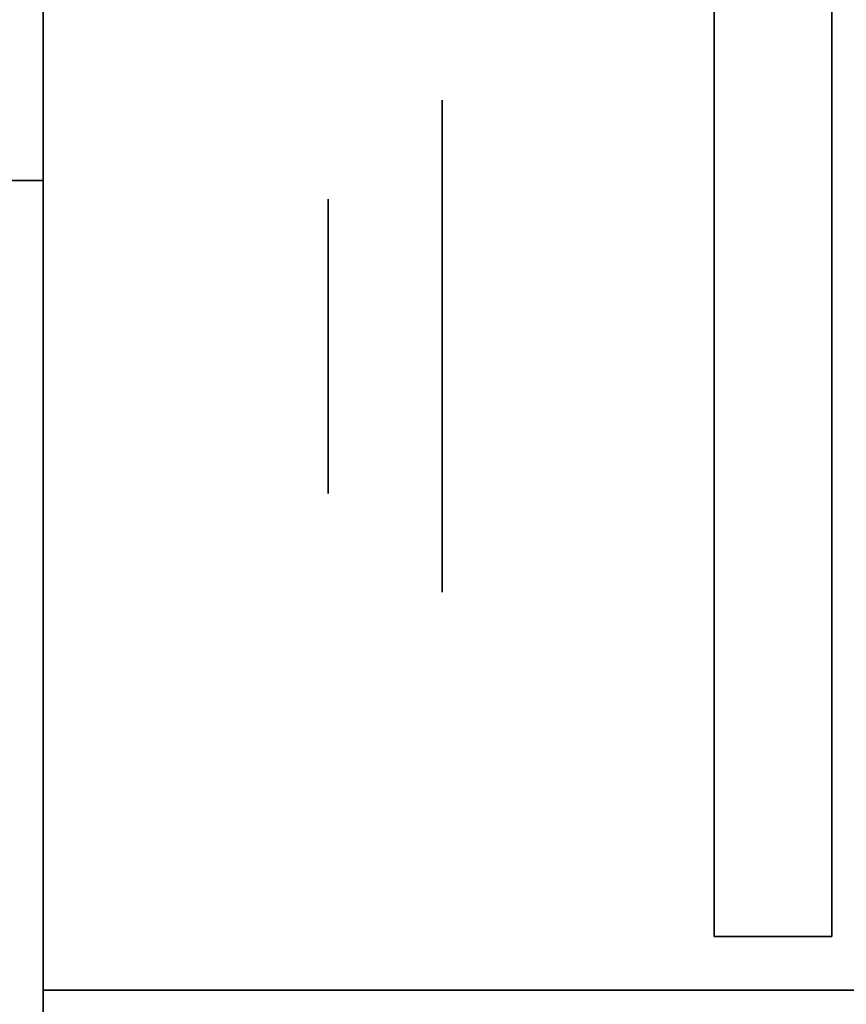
# Model space of a CAD drawing. Extents: x -1299 to -1246.9, y 2743.7 to 2747.9.
# Tile 357 of 656: x -1257.0475 to -1257.0025, y 2744.7377 to 2744.7912. Entities that reach past the tile are written whole.
import ezdxf

# ---------------------------------------------------------------- set-up
doc = ezdxf.new("R2010")
doc.units = 0
doc.header["$LTSCALE"] = 150
doc.header["$MEASUREMENT"] = 0
doc.layers.add('3DFACE_BOLT', color=7, linetype='CONTINUOUS')
doc.layers.add('3DFACE_SHAPE', color=7, linetype='CONTINUOUS')

msp = doc.modelspace()

# ---------------------------------------------------------------- linework, layer by layer
at = {"layer": '3DFACE_BOLT', "color": 1}
for points, invisible_edges in [([(-1257.009719, 2744.786824, 0.068), (-1257.009719, 2744.780136, 0.056417), (-1257.024519, 2744.786824, 0.068)], 14), ([(-1257.024519, 2744.786824, 0.068), (-1257.009719, 2744.780136, 0.056417), (-1257.024519, 2744.780136, 0.056417)], 3), ([(-1257.009719, 2744.780136, 0.079583), (-1257.009719, 2744.786824, 0.068), (-1257.024519, 2744.780136, 0.079583)], 14), ([(-1257.024519, 2744.780136, 0.079583), (-1257.009719, 2744.786824, 0.068), (-1257.024519, 2744.786824, 0.068)], 3), ([(-1257.024519, 2744.786824, 0.068), (-1257.024519, 2744.780136, 0.056417), (-1257.024519, 2744.780136, 0.079583)], 2), ([(-1257.009719, 2744.786824, 0.138), (-1257.009719, 2744.780136, 0.126417), (-1257.024519, 2744.786824, 0.138)], 14), ([(-1257.024519, 2744.786824, 0.138), (-1257.009719, 2744.780136, 0.126417), (-1257.024519, 2744.780136, 0.126417)], 3), ([(-1257.009719, 2744.780136, 0.149583), (-1257.009719, 2744.786824, 0.138), (-1257.024519, 2744.780136, 0.149583)], 14), ([(-1257.024519, 2744.780136, 0.149583), (-1257.009719, 2744.786824, 0.138), (-1257.024519, 2744.786824, 0.138)], 3), ([(-1257.024519, 2744.786824, 0.138), (-1257.024519, 2744.780136, 0.126417), (-1257.024519, 2744.780136, 0.149583)], 2), ([(-1257.009719, 2744.786824, 0.068), (-1257.009719, 2744.780136, 0.079583), (-1257.009719, 2744.780136, 0.056417)], 2), ([(-1257.009719, 2744.786824, 0.138), (-1257.009719, 2744.780136, 0.149583), (-1257.009719, 2744.780136, 0.126417)], 2), ([(-1256.980719, 2744.781449, 0.068), (-1256.980719, 2744.781057, 0.065528), (-1257.030719, 2744.781449, 0.068)], 14), ([(-1257.030719, 2744.781449, 0.068), (-1256.980719, 2744.781057, 0.065528), (-1257.030719, 2744.781057, 0.065528)], 3), ([(-1256.980719, 2744.781057, 0.070472), (-1256.980719, 2744.781449, 0.068), (-1257.030719, 2744.781057, 0.070472)], 14), ([(-1257.030719, 2744.781057, 0.070472), (-1256.980719, 2744.781449, 0.068), (-1257.030719, 2744.781449, 0.068)], 3), ([(-1257.030719, 2744.781449, 0.068), (-1257.030719, 2744.781057, 0.065528), (-1257.030719, 2744.781057, 0.070472)], 2), ([(-1256.980719, 2744.781449, 0.138), (-1256.980719, 2744.781057, 0.135528), (-1257.030719, 2744.781449, 0.138)], 14), ([(-1257.030719, 2744.781449, 0.138), (-1256.980719, 2744.781057, 0.135528), (-1257.030719, 2744.781057, 0.135528)], 3), ([(-1256.980719, 2744.781057, 0.140472), (-1256.980719, 2744.781449, 0.138), (-1257.030719, 2744.781057, 0.140472)], 14), ([(-1257.030719, 2744.781057, 0.140472), (-1256.980719, 2744.781449, 0.138), (-1257.030719, 2744.781449, 0.138)], 3), ([(-1257.030719, 2744.781449, 0.138), (-1257.030719, 2744.781057, 0.135528), (-1257.030719, 2744.781057, 0.140472)], 2), ([(-1256.980719, 2744.781057, 0.065528), (-1256.980719, 2744.779921, 0.063298), (-1257.030719, 2744.781057, 0.065528)], 14), ([(-1257.030719, 2744.781057, 0.065528), (-1256.980719, 2744.779921, 0.063298), (-1257.030719, 2744.779921, 0.063298)], 3), ([(-1256.980719, 2744.779921, 0.072702), (-1256.980719, 2744.781057, 0.070472), (-1257.030719, 2744.779921, 0.072702)], 14), ([(-1257.030719, 2744.779921, 0.072702), (-1256.980719, 2744.781057, 0.070472), (-1257.030719, 2744.781057, 0.070472)], 3), ([(-1257.030719, 2744.781057, 0.065528), (-1257.030719, 2744.779921, 0.063298), (-1257.030719, 2744.781057, 0.070472)], 14), ([(-1257.030719, 2744.781057, 0.070472), (-1257.030719, 2744.779921, 0.063298), (-1257.030719, 2744.779921, 0.072702)], 3), ([(-1256.980719, 2744.781057, 0.135528), (-1256.980719, 2744.779921, 0.133298), (-1257.030719, 2744.781057, 0.135528)], 14), ([(-1257.030719, 2744.781057, 0.135528), (-1256.980719, 2744.779921, 0.133298), (-1257.030719, 2744.779921, 0.133298)], 3), ([(-1256.980719, 2744.779921, 0.142702), (-1256.980719, 2744.781057, 0.140472), (-1257.030719, 2744.779921, 0.142702)], 14), ([(-1257.030719, 2744.779921, 0.142702), (-1256.980719, 2744.781057, 0.140472), (-1257.030719, 2744.781057, 0.140472)], 3), ([(-1257.030719, 2744.781057, 0.135528), (-1257.030719, 2744.779921, 0.133298), (-1257.030719, 2744.781057, 0.140472)], 14), ([(-1257.030719, 2744.781057, 0.140472), (-1257.030719, 2744.779921, 0.133298), (-1257.030719, 2744.779921, 0.142702)], 3), ([(-1256.980719, 2744.779921, 0.063298), (-1256.980719, 2744.778151, 0.061528), (-1257.030719, 2744.779921, 0.063298)], 14), ([(-1257.030719, 2744.779921, 0.063298), (-1256.980719, 2744.778151, 0.061528), (-1257.030719, 2744.778151, 0.061528)], 3), ([(-1256.980719, 2744.778151, 0.074472), (-1256.980719, 2744.779921, 0.072702), (-1257.030719, 2744.778151, 0.074472)], 14), ([(-1257.030719, 2744.778151, 0.074472), (-1256.980719, 2744.779921, 0.072702), (-1257.030719, 2744.779921, 0.072702)], 3), ([(-1257.030719, 2744.779921, 0.063298), (-1257.030719, 2744.778151, 0.061528), (-1257.030719, 2744.779921, 0.072702)], 14), ([(-1257.030719, 2744.779921, 0.072702), (-1257.030719, 2744.778151, 0.061528), (-1257.030719, 2744.778151, 0.074472)], 3), ([(-1256.980719, 2744.779921, 0.133298), (-1256.980719, 2744.778151, 0.131528), (-1257.030719, 2744.779921, 0.133298)], 14), ([(-1257.030719, 2744.779921, 0.133298), (-1256.980719, 2744.778151, 0.131528), (-1257.030719, 2744.778151, 0.131528)], 3), ([(-1256.980719, 2744.778151, 0.144472), (-1256.980719, 2744.779921, 0.142702), (-1257.030719, 2744.778151, 0.144472)], 14), ([(-1257.030719, 2744.778151, 0.144472), (-1256.980719, 2744.779921, 0.142702), (-1257.030719, 2744.779921, 0.142702)], 3), ([(-1257.030719, 2744.779921, 0.133298), (-1257.030719, 2744.778151, 0.131528), (-1257.030719, 2744.779921, 0.142702)], 14), ([(-1257.030719, 2744.779921, 0.142702), (-1257.030719, 2744.778151, 0.131528), (-1257.030719, 2744.778151, 0.144472)], 3), ([(-1257.009719, 2744.780136, 0.056417), (-1257.009719, 2744.766761, 0.056417), (-1257.024519, 2744.780136, 0.056417)], 14), ([(-1257.024519, 2744.780136, 0.056417), (-1257.009719, 2744.766761, 0.056417), (-1257.024519, 2744.766761, 0.056417)], 3), ([(-1257.009719, 2744.766761, 0.079583), (-1257.009719, 2744.780136, 0.079583), (-1257.024519, 2744.766761, 0.079583)], 14), ([(-1257.024519, 2744.766761, 0.079583), (-1257.009719, 2744.780136, 0.079583), (-1257.024519, 2744.780136, 0.079583)], 3), ([(-1257.024519, 2744.780136, 0.056417), (-1257.024519, 2744.766761, 0.056417), (-1257.024519, 2744.780136, 0.079583)], 14), ([(-1257.024519, 2744.780136, 0.079583), (-1257.024519, 2744.766761, 0.056417), (-1257.024519, 2744.766761, 0.079583)], 3), ([(-1257.009719, 2744.780136, 0.126417), (-1257.009719, 2744.766761, 0.126417), (-1257.024519, 2744.780136, 0.126417)], 14), ([(-1257.024519, 2744.780136, 0.126417), (-1257.009719, 2744.766761, 0.126417), (-1257.024519, 2744.766761, 0.126417)], 3), ([(-1257.009719, 2744.766761, 0.149583), (-1257.009719, 2744.780136, 0.149583), (-1257.024519, 2744.766761, 0.149583)], 14), ([(-1257.024519, 2744.766761, 0.149583), (-1257.009719, 2744.780136, 0.149583), (-1257.024519, 2744.780136, 0.149583)], 3), ([(-1257.024519, 2744.780136, 0.126417), (-1257.024519, 2744.766761, 0.126417), (-1257.024519, 2744.780136, 0.149583)], 14), ([(-1257.024519, 2744.780136, 0.149583), (-1257.024519, 2744.766761, 0.126417), (-1257.024519, 2744.766761, 0.149583)], 3), ([(-1257.009719, 2744.780136, 0.079583), (-1257.009719, 2744.766761, 0.079583), (-1257.009719, 2744.780136, 0.056417)], 14), ([(-1257.009719, 2744.780136, 0.056417), (-1257.009719, 2744.766761, 0.079583), (-1257.009719, 2744.766761, 0.056417)], 3), ([(-1257.009719, 2744.780136, 0.149583), (-1257.009719, 2744.766761, 0.149583), (-1257.009719, 2744.780136, 0.126417)], 14), ([(-1257.009719, 2744.780136, 0.126417), (-1257.009719, 2744.766761, 0.149583), (-1257.009719, 2744.766761, 0.126417)], 3), ([(-1256.980719, 2744.778151, 0.061528), (-1256.980719, 2744.775921, 0.060392), (-1257.030719, 2744.778151, 0.061528)], 14), ([(-1257.030719, 2744.778151, 0.061528), (-1256.980719, 2744.775921, 0.060392), (-1257.030719, 2744.775921, 0.060392)], 3), ([(-1256.980719, 2744.775921, 0.075608), (-1256.980719, 2744.778151, 0.074472), (-1257.030719, 2744.775921, 0.075608)], 14), ([(-1257.030719, 2744.775921, 0.075608), (-1256.980719, 2744.778151, 0.074472), (-1257.030719, 2744.778151, 0.074472)], 3), ([(-1257.030719, 2744.778151, 0.061528), (-1257.030719, 2744.775921, 0.060392), (-1257.030719, 2744.778151, 0.074472)], 14), ([(-1257.030719, 2744.778151, 0.074472), (-1257.030719, 2744.775921, 0.060392), (-1257.030719, 2744.775921, 0.075608)], 3), ([(-1256.980719, 2744.778151, 0.131528), (-1256.980719, 2744.775921, 0.130392), (-1257.030719, 2744.778151, 0.131528)], 14), ([(-1257.030719, 2744.778151, 0.131528), (-1256.980719, 2744.775921, 0.130392), (-1257.030719, 2744.775921, 0.130392)], 3), ([(-1256.980719, 2744.775921, 0.145608), (-1256.980719, 2744.778151, 0.144472), (-1257.030719, 2744.775921, 0.145608)], 14), ([(-1257.030719, 2744.775921, 0.145608), (-1256.980719, 2744.778151, 0.144472), (-1257.030719, 2744.778151, 0.144472)], 3), ([(-1257.030719, 2744.778151, 0.131528), (-1257.030719, 2744.775921, 0.130392), (-1257.030719, 2744.778151, 0.144472)], 14), ([(-1257.030719, 2744.778151, 0.144472), (-1257.030719, 2744.775921, 0.130392), (-1257.030719, 2744.775921, 0.145608)], 3), ([(-1256.980719, 2744.775921, 0.060392), (-1256.980719, 2744.773449, 0.06), (-1257.030719, 2744.775921, 0.060392)], 14), ([(-1257.030719, 2744.775921, 0.060392), (-1256.980719, 2744.773449, 0.06), (-1257.030719, 2744.773449, 0.06)], 3), ([(-1256.980719, 2744.773449, 0.076), (-1256.980719, 2744.775921, 0.075608), (-1257.030719, 2744.773449, 0.076)], 14), ([(-1257.030719, 2744.773449, 0.076), (-1256.980719, 2744.775921, 0.075608), (-1257.030719, 2744.775921, 0.075608)], 3), ([(-1257.030719, 2744.775921, 0.060392), (-1257.030719, 2744.773449, 0.06), (-1257.030719, 2744.775921, 0.075608)], 14), ([(-1257.030719, 2744.775921, 0.075608), (-1257.030719, 2744.773449, 0.06), (-1257.030719, 2744.773449, 0.076)], 3), ([(-1256.980719, 2744.775921, 0.130392), (-1256.980719, 2744.773449, 0.13), (-1257.030719, 2744.775921, 0.130392)], 14), ([(-1257.030719, 2744.775921, 0.130392), (-1256.980719, 2744.773449, 0.13), (-1257.030719, 2744.773449, 0.13)], 3), ([(-1256.980719, 2744.773449, 0.146), (-1256.980719, 2744.775921, 0.145608), (-1257.030719, 2744.773449, 0.146)], 14), ([(-1257.030719, 2744.773449, 0.146), (-1256.980719, 2744.775921, 0.145608), (-1257.030719, 2744.775921, 0.145608)], 3), ([(-1257.030719, 2744.775921, 0.130392), (-1257.030719, 2744.773449, 0.13), (-1257.030719, 2744.775921, 0.145608)], 14), ([(-1257.030719, 2744.775921, 0.145608), (-1257.030719, 2744.773449, 0.13), (-1257.030719, 2744.773449, 0.146)], 3), ([(-1256.980719, 2744.773449, 0.06), (-1256.980719, 2744.770976, 0.060392), (-1257.030719, 2744.773449, 0.06)], 14), ([(-1257.030719, 2744.773449, 0.06), (-1256.980719, 2744.770976, 0.060392), (-1257.030719, 2744.770976, 0.060392)], 3), ([(-1256.980719, 2744.770976, 0.075608), (-1256.980719, 2744.773449, 0.076), (-1257.030719, 2744.770976, 0.075608)], 14), ([(-1257.030719, 2744.770976, 0.075608), (-1256.980719, 2744.773449, 0.076), (-1257.030719, 2744.773449, 0.076)], 3), ([(-1257.030719, 2744.773449, 0.06), (-1257.030719, 2744.770976, 0.060392), (-1257.030719, 2744.773449, 0.076)], 14), ([(-1257.030719, 2744.773449, 0.076), (-1257.030719, 2744.770976, 0.060392), (-1257.030719, 2744.770976, 0.075608)], 3), ([(-1256.980719, 2744.773449, 0.13), (-1256.980719, 2744.770976, 0.130392), (-1257.030719, 2744.773449, 0.13)], 14), ([(-1257.030719, 2744.773449, 0.13), (-1256.980719, 2744.770976, 0.130392), (-1257.030719, 2744.770976, 0.130392)], 3), ([(-1256.980719, 2744.770976, 0.145608), (-1256.980719, 2744.773449, 0.146), (-1257.030719, 2744.770976, 0.145608)], 14), ([(-1257.030719, 2744.770976, 0.145608), (-1256.980719, 2744.773449, 0.146), (-1257.030719, 2744.773449, 0.146)], 3), ([(-1257.030719, 2744.773449, 0.13), (-1257.030719, 2744.770976, 0.130392), (-1257.030719, 2744.773449, 0.146)], 14), ([(-1257.030719, 2744.773449, 0.146), (-1257.030719, 2744.770976, 0.130392), (-1257.030719, 2744.770976, 0.145608)], 3), ([(-1256.980719, 2744.770976, 0.060392), (-1256.980719, 2744.768746, 0.061528), (-1257.030719, 2744.770976, 0.060392)], 14), ([(-1257.030719, 2744.770976, 0.060392), (-1256.980719, 2744.768746, 0.061528), (-1257.030719, 2744.768746, 0.061528)], 3), ([(-1256.980719, 2744.768746, 0.074472), (-1256.980719, 2744.770976, 0.075608), (-1257.030719, 2744.768746, 0.074472)], 14), ([(-1257.030719, 2744.768746, 0.074472), (-1256.980719, 2744.770976, 0.075608), (-1257.030719, 2744.770976, 0.075608)], 3), ([(-1257.030719, 2744.770976, 0.060392), (-1257.030719, 2744.768746, 0.061528), (-1257.030719, 2744.770976, 0.075608)], 14), ([(-1257.030719, 2744.770976, 0.075608), (-1257.030719, 2744.768746, 0.061528), (-1257.030719, 2744.768746, 0.074472)], 3), ([(-1256.980719, 2744.770976, 0.130392), (-1256.980719, 2744.768746, 0.131528), (-1257.030719, 2744.770976, 0.130392)], 14), ([(-1257.030719, 2744.770976, 0.130392), (-1256.980719, 2744.768746, 0.131528), (-1257.030719, 2744.768746, 0.131528)], 3), ([(-1256.980719, 2744.768746, 0.144472), (-1256.980719, 2744.770976, 0.145608), (-1257.030719, 2744.768746, 0.144472)], 14), ([(-1257.030719, 2744.768746, 0.144472), (-1256.980719, 2744.770976, 0.145608), (-1257.030719, 2744.770976, 0.145608)], 3), ([(-1257.030719, 2744.770976, 0.130392), (-1257.030719, 2744.768746, 0.131528), (-1257.030719, 2744.770976, 0.145608)], 14), ([(-1257.030719, 2744.770976, 0.145608), (-1257.030719, 2744.768746, 0.131528), (-1257.030719, 2744.768746, 0.144472)], 3), ([(-1256.980719, 2744.768746, 0.061528), (-1256.980719, 2744.766976, 0.063298), (-1257.030719, 2744.768746, 0.061528)], 14), ([(-1257.030719, 2744.768746, 0.061528), (-1256.980719, 2744.766976, 0.063298), (-1257.030719, 2744.766976, 0.063298)], 3), ([(-1256.980719, 2744.766976, 0.072702), (-1256.980719, 2744.768746, 0.074472), (-1257.030719, 2744.766976, 0.072702)], 14), ([(-1257.030719, 2744.766976, 0.072702), (-1256.980719, 2744.768746, 0.074472), (-1257.030719, 2744.768746, 0.074472)], 3), ([(-1257.030719, 2744.768746, 0.061528), (-1257.030719, 2744.766976, 0.063298), (-1257.030719, 2744.768746, 0.074472)], 14), ([(-1257.030719, 2744.768746, 0.074472), (-1257.030719, 2744.766976, 0.063298), (-1257.030719, 2744.766976, 0.072702)], 3), ([(-1256.980719, 2744.768746, 0.131528), (-1256.980719, 2744.766976, 0.133298), (-1257.030719, 2744.768746, 0.131528)], 14), ([(-1257.030719, 2744.768746, 0.131528), (-1256.980719, 2744.766976, 0.133298), (-1257.030719, 2744.766976, 0.133298)], 3), ([(-1256.980719, 2744.766976, 0.142702), (-1256.980719, 2744.768746, 0.144472), (-1257.030719, 2744.766976, 0.142702)], 14), ([(-1257.030719, 2744.766976, 0.142702), (-1256.980719, 2744.768746, 0.144472), (-1257.030719, 2744.768746, 0.144472)], 3), ([(-1257.030719, 2744.768746, 0.131528), (-1257.030719, 2744.766976, 0.133298), (-1257.030719, 2744.768746, 0.144472)], 14), ([(-1257.030719, 2744.768746, 0.144472), (-1257.030719, 2744.766976, 0.133298), (-1257.030719, 2744.766976, 0.142702)], 3), ([(-1256.980719, 2744.766976, 0.063298), (-1256.980719, 2744.76584, 0.065528), (-1257.030719, 2744.766976, 0.063298)], 14), ([(-1257.030719, 2744.766976, 0.063298), (-1256.980719, 2744.76584, 0.065528), (-1257.030719, 2744.76584, 0.065528)], 3), ([(-1256.980719, 2744.76584, 0.070472), (-1256.980719, 2744.766976, 0.072702), (-1257.030719, 2744.76584, 0.070472)], 14), ([(-1257.030719, 2744.76584, 0.070472), (-1256.980719, 2744.766976, 0.072702), (-1257.030719, 2744.766976, 0.072702)], 3), ([(-1257.030719, 2744.766976, 0.063298), (-1257.030719, 2744.76584, 0.065528), (-1257.030719, 2744.766976, 0.072702)], 14), ([(-1257.030719, 2744.766976, 0.072702), (-1257.030719, 2744.76584, 0.065528), (-1257.030719, 2744.76584, 0.070472)], 3), ([(-1256.980719, 2744.766976, 0.133298), (-1256.980719, 2744.76584, 0.135528), (-1257.030719, 2744.766976, 0.133298)], 14), ([(-1257.030719, 2744.766976, 0.133298), (-1256.980719, 2744.76584, 0.135528), (-1257.030719, 2744.76584, 0.135528)], 3), ([(-1256.980719, 2744.76584, 0.140472), (-1256.980719, 2744.766976, 0.142702), (-1257.030719, 2744.76584, 0.140472)], 14), ([(-1257.030719, 2744.76584, 0.140472), (-1256.980719, 2744.766976, 0.142702), (-1257.030719, 2744.766976, 0.142702)], 3), ([(-1257.030719, 2744.766976, 0.133298), (-1257.030719, 2744.76584, 0.135528), (-1257.030719, 2744.766976, 0.142702)], 14), ([(-1257.030719, 2744.766976, 0.142702), (-1257.030719, 2744.76584, 0.135528), (-1257.030719, 2744.76584, 0.140472)], 3), ([(-1257.009719, 2744.766761, 0.056417), (-1257.009719, 2744.760074, 0.068), (-1257.024519, 2744.766761, 0.056417)], 14), ([(-1257.024519, 2744.766761, 0.056417), (-1257.009719, 2744.760074, 0.068), (-1257.024519, 2744.760074, 0.068)], 3), ([(-1257.009719, 2744.760074, 0.068), (-1257.009719, 2744.766761, 0.079583), (-1257.024519, 2744.760074, 0.068)], 14), ([(-1257.024519, 2744.760074, 0.068), (-1257.009719, 2744.766761, 0.079583), (-1257.024519, 2744.766761, 0.079583)], 3), ([(-1257.024519, 2744.766761, 0.056417), (-1257.024519, 2744.760074, 0.068), (-1257.024519, 2744.766761, 0.079583)], 12), ([(-1257.009719, 2744.766761, 0.126417), (-1257.009719, 2744.760074, 0.138), (-1257.024519, 2744.766761, 0.126417)], 14), ([(-1257.024519, 2744.766761, 0.126417), (-1257.009719, 2744.760074, 0.138), (-1257.024519, 2744.760074, 0.138)], 3), ([(-1257.009719, 2744.760074, 0.138), (-1257.009719, 2744.766761, 0.149583), (-1257.024519, 2744.760074, 0.138)], 14), ([(-1257.024519, 2744.760074, 0.138), (-1257.009719, 2744.766761, 0.149583), (-1257.024519, 2744.766761, 0.149583)], 3), ([(-1257.024519, 2744.766761, 0.126417), (-1257.024519, 2744.760074, 0.138), (-1257.024519, 2744.766761, 0.149583)], 12), ([(-1257.009719, 2744.766761, 0.079583), (-1257.009719, 2744.760074, 0.068), (-1257.009719, 2744.766761, 0.056417)], 12), ([(-1257.009719, 2744.766761, 0.149583), (-1257.009719, 2744.760074, 0.138), (-1257.009719, 2744.766761, 0.126417)], 12), ([(-1256.980719, 2744.76584, 0.065528), (-1256.980719, 2744.765449, 0.068), (-1257.030719, 2744.76584, 0.065528)], 14), ([(-1257.030719, 2744.76584, 0.065528), (-1256.980719, 2744.765449, 0.068), (-1257.030719, 2744.765449, 0.068)], 3), ([(-1256.980719, 2744.765449, 0.068), (-1256.980719, 2744.76584, 0.070472), (-1257.030719, 2744.765449, 0.068)], 14), ([(-1257.030719, 2744.765449, 0.068), (-1256.980719, 2744.76584, 0.070472), (-1257.030719, 2744.76584, 0.070472)], 3), ([(-1257.030719, 2744.76584, 0.065528), (-1257.030719, 2744.765449, 0.068), (-1257.030719, 2744.76584, 0.070472)], 12), ([(-1256.980719, 2744.76584, 0.135528), (-1256.980719, 2744.765449, 0.138), (-1257.030719, 2744.76584, 0.135528)], 14), ([(-1257.030719, 2744.76584, 0.135528), (-1256.980719, 2744.765449, 0.138), (-1257.030719, 2744.765449, 0.138)], 3), ([(-1256.980719, 2744.765449, 0.138), (-1256.980719, 2744.76584, 0.140472), (-1257.030719, 2744.765449, 0.138)], 14), ([(-1257.030719, 2744.765449, 0.138), (-1256.980719, 2744.76584, 0.140472), (-1257.030719, 2744.76584, 0.140472)], 3), ([(-1257.030719, 2744.76584, 0.135528), (-1257.030719, 2744.765449, 0.138), (-1257.030719, 2744.76584, 0.140472)], 12)]:
    msp.add_3dface(points, dxfattribs=dict(at, invisible_edges=invisible_edges))
at = {"layer": '3DFACE_SHAPE', "color": 13}
for points, invisible_edges in [([(-1257.046219, 2744.936449, 1.242664), (-1257.046219, 2743.746281, 2.432832), (-1256.944219, 2744.936449, 1.242664)], 2), ([(-1257.046219, 2743.746281, 2.432832), (-1256.944219, 2743.746281, 2.432832), (-1256.944219, 2744.936449, 1.242664)], 12), ([(-1257.046219, 2743.746281, 2.432832), (-1257.046219, 2744.936449, 1.242664), (-1257.046219, 2743.746281, 2.421518)], 2), ([(-1257.046219, 2744.936449, 1.242664), (-1257.046219, 2744.936449, 1.23135), (-1257.046219, 2743.746281, 2.421518)], 12), ([(-1257.046219, 2743.746281, 2.421518), (-1257.046219, 2744.936449, 1.23135), (-1256.998319, 2743.746281, 2.421518)], 2), ([(-1257.046219, 2744.936449, 1.23135), (-1256.998319, 2744.936449, 1.23135), (-1256.998319, 2743.746281, 2.421518)], 12), ([(-1256.998319, 2743.746281, 2.152818), (-1256.998319, 2744.936449, 0.96265), (-1257.046219, 2743.746281, 2.152818)], 2), ([(-1256.998319, 2744.936449, 0.96265), (-1257.046219, 2744.936449, 0.96265), (-1257.046219, 2743.746281, 2.152818)], 12), ([(-1257.046219, 2743.746281, 2.152818), (-1257.046219, 2744.936449, 0.96265), (-1257.046219, 2743.746281, 2.141504)], 2), ([(-1257.046219, 2744.936449, 0.96265), (-1257.046219, 2744.936449, 0.951336), (-1257.046219, 2743.746281, 2.141504)], 12), ([(-1257.046219, 2743.746281, 2.141504), (-1257.046219, 2744.936449, 0.951336), (-1256.944219, 2743.746281, 2.141504)], 2), ([(-1257.046219, 2744.936449, 0.951336), (-1256.944219, 2744.936449, 0.951336), (-1256.944219, 2743.746281, 2.141504)], 12), ([(-1257.046219, 2744.884449, 0.206), (-1260.944219, 2744.884449, 0.206), (-1257.046219, 2744.782449, 0.206)], 2), ([(-1260.944219, 2744.884449, 0.206), (-1260.944219, 2744.782449, 0.206), (-1257.046219, 2744.782449, 0.206)], 12), ([(-1257.046219, 2744.782449), (-1260.944219, 2744.782449), (-1257.046219, 2744.884449)], 2), ([(-1260.944219, 2744.782449), (-1260.944219, 2744.884449), (-1257.046219, 2744.884449)], 12), ([(-1257.046219, 2744.782449, 0.206), (-1257.046219, 2744.836549, 0.198), (-1257.046219, 2744.884449, 0.206)], 3), ([(-1257.046219, 2744.884449), (-1257.046219, 2744.830349, 0.008), (-1257.046219, 2744.782449)], 3), ([(-1257.046219, 2744.830349, 0.198), (-1257.046219, 2744.836549, 0.198), (-1257.046219, 2744.782449, 0.206)], 14), ([(-1257.046219, 2744.782449, 0.198), (-1260.944219, 2744.782449, 0.198), (-1257.046219, 2744.830349, 0.198)], 2), ([(-1260.944219, 2744.782449, 0.198), (-1260.944219, 2744.830349, 0.198), (-1257.046219, 2744.830349, 0.198)], 12), ([(-1257.046219, 2744.830349, 0.008), (-1260.944219, 2744.830349, 0.008), (-1257.046219, 2744.782449, 0.008)], 2), ([(-1260.944219, 2744.830349, 0.008), (-1260.944219, 2744.782449, 0.008), (-1257.046219, 2744.782449, 0.008)], 12), ([(-1257.046219, 2744.782449, 0.198), (-1257.046219, 2744.830349, 0.198), (-1257.046219, 2744.782449, 0.206)], 2), ([(-1257.046219, 2744.830349, 0.008), (-1257.046219, 2744.782449, 0.008), (-1257.046219, 2744.782449)], 12), ([(-1257.009719, 2744.823949, 0.173), (-1257.009719, 2744.773449, 0.173), (-1257.003319, 2744.830349, 0.173)], 14), ([(-1257.003319, 2744.830349, 0.173), (-1257.009719, 2744.773449, 0.173), (-1257.003319, 2744.741349, 0.173)], 3), ([(-1257.003319, 2744.741349, 0.033), (-1257.009719, 2744.823949, 0.033), (-1257.003319, 2744.830349, 0.033)], 3), ([(-1257.003319, 2744.741349, 0.173), (-1257.003319, 2744.779459, 0.14401), (-1257.003319, 2744.830349, 0.173)], 3), ([(-1257.003319, 2744.779459, 0.14401), (-1257.003319, 2744.830349, 0.138), (-1257.003319, 2744.830349, 0.173)], 13), ([(-1257.003319, 2744.779459, 0.14401), (-1257.003319, 2744.781949, 0.138), (-1257.003319, 2744.830349, 0.138)], 14), ([(-1257.003319, 2744.781949, 0.138), (-1257.003319, 2744.779459, 0.13199), (-1257.003319, 2744.830349, 0.138)], 14), ([(-1257.003319, 2744.781949, 0.068), (-1257.003319, 2744.830349, 0.138), (-1257.003319, 2744.779459, 0.13199)], 15), ([(-1257.003319, 2744.773449, 0.0595), (-1257.003319, 2744.830349, 0.068), (-1257.003319, 2744.779459, 0.06199)], 3), ([(-1257.003319, 2744.779459, 0.06199), (-1257.003319, 2744.830349, 0.068), (-1257.003319, 2744.781949, 0.068)], 3), ([(-1257.003319, 2744.830349, 0.068), (-1257.003319, 2744.830349, 0.138), (-1257.003319, 2744.781949, 0.068)], 14), ([(-1257.003319, 2744.830349, 0.068), (-1257.003319, 2744.773449, 0.0595), (-1257.003319, 2744.830349, 0.033)], 3), ([(-1257.003319, 2744.773449, 0.0595), (-1257.003319, 2744.767438, 0.06199), (-1257.003319, 2744.830349, 0.033)], 14), ([(-1257.003319, 2744.830349, 0.033), (-1257.003319, 2744.767438, 0.06199), (-1257.003319, 2744.741349, 0.033)], 3), ([(-1257.009719, 2744.741349, 0.033), (-1257.009719, 2744.779459, 0.06199), (-1257.009719, 2744.823949, 0.033)], 3), ([(-1257.009719, 2744.779459, 0.06199), (-1257.009719, 2744.781949, 0.068), (-1257.009719, 2744.823949, 0.033)], 14), ([(-1257.009719, 2744.823949, 0.033), (-1257.009719, 2744.781949, 0.068), (-1257.009719, 2744.779459, 0.07401)], 13), ([(-1257.009719, 2744.779459, 0.07401), (-1257.009719, 2744.781949, 0.138), (-1257.009719, 2744.823949, 0.033)], 15), ([(-1257.009719, 2744.781949, 0.138), (-1257.009719, 2744.823949, 0.173), (-1257.009719, 2744.823949, 0.033)], 13), ([(-1257.009719, 2744.781949, 0.138), (-1257.009719, 2744.779459, 0.14401), (-1257.009719, 2744.823949, 0.173)], 14), ([(-1257.009719, 2744.823949, 0.173), (-1257.009719, 2744.779459, 0.14401), (-1257.009719, 2744.773449, 0.173)], 3), ([(-1257.009719, 2744.741349, 0.033), (-1257.009719, 2744.823949, 0.033), (-1257.003319, 2744.741349, 0.033)], 2), ([(-1257.046219, 2744.782449, 0.206), (-1260.944219, 2744.782449, 0.206), (-1257.046219, 2744.782449, 0.198)], 2), ([(-1260.944219, 2744.782449, 0.206), (-1260.944219, 2744.782449, 0.198), (-1257.046219, 2744.782449, 0.198)], 12), ([(-1257.046219, 2744.782449, 0.008), (-1260.944219, 2744.782449, 0.008), (-1257.046219, 2744.782449)], 2), ([(-1260.944219, 2744.782449, 0.008), (-1260.944219, 2744.782449), (-1257.046219, 2744.782449)], 12), ([(-1257.009719, 2744.779459, 0.13199), (-1257.009719, 2744.781949, 0.138), (-1257.009719, 2744.779459, 0.07401)], 14), ([(-1257.009719, 2744.779459, 0.06199), (-1257.003319, 2744.779459, 0.06199), (-1257.009719, 2744.781949, 0.068)], 3), ([(-1257.003319, 2744.779459, 0.06199), (-1257.003319, 2744.781949, 0.068), (-1257.009719, 2744.781949, 0.068)], 14), ([(-1257.009719, 2744.781949, 0.068), (-1257.003319, 2744.781949, 0.068), (-1257.009719, 2744.779459, 0.07401)], 3), ([(-1257.003319, 2744.781949, 0.068), (-1257.003319, 2744.779459, 0.07401), (-1257.009719, 2744.779459, 0.07401)], 14), ([(-1257.009719, 2744.779459, 0.13199), (-1257.003319, 2744.779459, 0.13199), (-1257.009719, 2744.781949, 0.138)], 3), ([(-1257.003319, 2744.779459, 0.13199), (-1257.003319, 2744.781949, 0.138), (-1257.009719, 2744.781949, 0.138)], 14), ([(-1257.009719, 2744.781949, 0.138), (-1257.003319, 2744.781949, 0.138), (-1257.009719, 2744.779459, 0.14401)], 3), ([(-1257.003319, 2744.781949, 0.138), (-1257.003319, 2744.779459, 0.14401), (-1257.009719, 2744.779459, 0.14401)], 14), ([(-1257.003319, 2744.779459, 0.07401), (-1257.003319, 2744.781949, 0.068), (-1257.003319, 2744.773449, 0.1295)], 14), ([(-1257.003319, 2744.773449, 0.1295), (-1257.003319, 2744.781949, 0.068), (-1257.003319, 2744.779459, 0.13199)], 3), ([(-1257.009719, 2744.741349, 0.033), (-1257.009719, 2744.773449, 0.0595), (-1257.009719, 2744.779459, 0.06199)], 13), ([(-1257.009719, 2744.779459, 0.14401), (-1257.009719, 2744.773449, 0.1465), (-1257.009719, 2744.773449, 0.173)], 14), ([(-1257.009719, 2744.779459, 0.07401), (-1257.009719, 2744.773449, 0.0765), (-1257.009719, 2744.779459, 0.13199)], 14), ([(-1257.009719, 2744.779459, 0.13199), (-1257.009719, 2744.773449, 0.0765), (-1257.009719, 2744.773449, 0.1295)], 3), ([(-1257.009719, 2744.773449, 0.0595), (-1257.003319, 2744.773449, 0.0595), (-1257.009719, 2744.779459, 0.06199)], 3), ([(-1257.003319, 2744.773449, 0.0595), (-1257.003319, 2744.779459, 0.06199), (-1257.009719, 2744.779459, 0.06199)], 14), ([(-1257.009719, 2744.779459, 0.07401), (-1257.003319, 2744.779459, 0.07401), (-1257.009719, 2744.773449, 0.0765)], 3), ([(-1257.003319, 2744.779459, 0.07401), (-1257.003319, 2744.773449, 0.0765), (-1257.009719, 2744.773449, 0.0765)], 14), ([(-1257.009719, 2744.773449, 0.1295), (-1257.003319, 2744.773449, 0.1295), (-1257.009719, 2744.779459, 0.13199)], 3), ([(-1257.003319, 2744.773449, 0.1295), (-1257.003319, 2744.779459, 0.13199), (-1257.009719, 2744.779459, 0.13199)], 14), ([(-1257.009719, 2744.779459, 0.14401), (-1257.003319, 2744.779459, 0.14401), (-1257.009719, 2744.773449, 0.1465)], 3), ([(-1257.003319, 2744.779459, 0.14401), (-1257.003319, 2744.773449, 0.1465), (-1257.009719, 2744.773449, 0.1465)], 14), ([(-1257.003319, 2744.773449, 0.1465), (-1257.003319, 2744.779459, 0.14401), (-1257.003319, 2744.741349, 0.173)], 14), ([(-1257.003319, 2744.773449, 0.0765), (-1257.003319, 2744.779459, 0.07401), (-1257.003319, 2744.773449, 0.1295)], 14), ([(-1257.009719, 2744.773449, 0.1465), (-1257.009719, 2744.767438, 0.14401), (-1257.009719, 2744.773449, 0.173)], 14), ([(-1257.009719, 2744.773449, 0.173), (-1257.009719, 2744.767438, 0.14401), (-1257.009719, 2744.741349, 0.173)], 15), ([(-1257.009719, 2744.767438, 0.06199), (-1257.009719, 2744.773449, 0.0595), (-1257.009719, 2744.741349, 0.033)], 14), ([(-1257.009719, 2744.773449, 0.0765), (-1257.009719, 2744.767438, 0.07401), (-1257.009719, 2744.773449, 0.1295)], 14), ([(-1257.009719, 2744.773449, 0.1295), (-1257.009719, 2744.767438, 0.07401), (-1257.009719, 2744.767438, 0.13199)], 3), ([(-1257.009719, 2744.767438, 0.06199), (-1257.003319, 2744.767438, 0.06199), (-1257.009719, 2744.773449, 0.0595)], 3), ([(-1257.003319, 2744.767438, 0.06199), (-1257.003319, 2744.773449, 0.0595), (-1257.009719, 2744.773449, 0.0595)], 14), ([(-1257.009719, 2744.773449, 0.0765), (-1257.003319, 2744.773449, 0.0765), (-1257.009719, 2744.767438, 0.07401)], 3), ([(-1257.003319, 2744.773449, 0.0765), (-1257.003319, 2744.767438, 0.07401), (-1257.009719, 2744.767438, 0.07401)], 14), ([(-1257.009719, 2744.767438, 0.13199), (-1257.003319, 2744.767438, 0.13199), (-1257.009719, 2744.773449, 0.1295)], 3), ([(-1257.003319, 2744.767438, 0.13199), (-1257.003319, 2744.773449, 0.1295), (-1257.009719, 2744.773449, 0.1295)], 14), ([(-1257.009719, 2744.773449, 0.1465), (-1257.003319, 2744.773449, 0.1465), (-1257.009719, 2744.767438, 0.14401)], 3), ([(-1257.003319, 2744.773449, 0.1465), (-1257.003319, 2744.767438, 0.14401), (-1257.009719, 2744.767438, 0.14401)], 14), ([(-1257.009719, 2744.773449, 0.173), (-1257.009719, 2744.741349, 0.173), (-1257.003319, 2744.741349, 0.173)], 12), ([(-1257.003319, 2744.767438, 0.14401), (-1257.003319, 2744.773449, 0.1465), (-1257.003319, 2744.741349, 0.138)], 14), ([(-1257.003319, 2744.741349, 0.138), (-1257.003319, 2744.773449, 0.1465), (-1257.003319, 2744.741349, 0.173)], 15), ([(-1257.003319, 2744.767438, 0.07401), (-1257.003319, 2744.773449, 0.0765), (-1257.003319, 2744.767438, 0.13199)], 14), ([(-1257.003319, 2744.773449, 0.0765), (-1257.003319, 2744.773449, 0.1295), (-1257.003319, 2744.767438, 0.13199)], 13), ([(-1257.009719, 2744.767438, 0.14401), (-1257.009719, 2744.764949, 0.138), (-1257.009719, 2744.741349, 0.173)], 14), ([(-1257.009719, 2744.741349, 0.173), (-1257.009719, 2744.764949, 0.138), (-1257.009719, 2744.767438, 0.13199)], 13), ([(-1257.009719, 2744.767438, 0.07401), (-1257.009719, 2744.764949, 0.068), (-1257.009719, 2744.767438, 0.13199)], 14), ([(-1257.009719, 2744.767438, 0.13199), (-1257.009719, 2744.764949, 0.068), (-1257.009719, 2744.741349, 0.173)], 15), ([(-1257.009719, 2744.764949, 0.068), (-1257.009719, 2744.767438, 0.06199), (-1257.009719, 2744.741349, 0.033)], 14), ([(-1257.009719, 2744.767438, 0.07401), (-1257.003319, 2744.767438, 0.07401), (-1257.009719, 2744.764949, 0.068)], 3), ([(-1257.003319, 2744.767438, 0.07401), (-1257.003319, 2744.764949, 0.068), (-1257.009719, 2744.764949, 0.068)], 14), ([(-1257.009719, 2744.764949, 0.068), (-1257.003319, 2744.764949, 0.068), (-1257.009719, 2744.767438, 0.06199)], 3), ([(-1257.003319, 2744.764949, 0.068), (-1257.003319, 2744.767438, 0.06199), (-1257.009719, 2744.767438, 0.06199)], 14), ([(-1257.009719, 2744.767438, 0.14401), (-1257.003319, 2744.767438, 0.14401), (-1257.009719, 2744.764949, 0.138)], 3), ([(-1257.003319, 2744.767438, 0.14401), (-1257.003319, 2744.764949, 0.138), (-1257.009719, 2744.764949, 0.138)], 14), ([(-1257.009719, 2744.764949, 0.138), (-1257.003319, 2744.764949, 0.138), (-1257.009719, 2744.767438, 0.13199)], 3), ([(-1257.003319, 2744.764949, 0.138), (-1257.003319, 2744.767438, 0.13199), (-1257.009719, 2744.767438, 0.13199)], 14), ([(-1257.003319, 2744.764949, 0.138), (-1257.003319, 2744.767438, 0.14401), (-1257.003319, 2744.741349, 0.138)], 14), ([(-1257.003319, 2744.767438, 0.06199), (-1257.003319, 2744.741349, 0.068), (-1257.003319, 2744.741349, 0.033)], 13), ([(-1257.003319, 2744.767438, 0.06199), (-1257.003319, 2744.764949, 0.068), (-1257.003319, 2744.741349, 0.068)], 14), ([(-1257.003319, 2744.767438, 0.13199), (-1257.003319, 2744.764949, 0.138), (-1257.003319, 2744.767438, 0.07401)], 14), ([(-1257.003319, 2744.764949, 0.138), (-1257.003319, 2744.741349, 0.138), (-1257.003319, 2744.767438, 0.07401)], 15), ([(-1257.003319, 2744.767438, 0.07401), (-1257.003319, 2744.741349, 0.138), (-1257.003319, 2744.764949, 0.068)], 3), ([(-1257.009719, 2744.764949, 0.068), (-1257.009719, 2744.741349, 0.033), (-1257.009719, 2744.741349, 0.173)], 13), ([(-1257.003319, 2744.741349, 0.138), (-1257.003319, 2744.741349, 0.068), (-1257.003319, 2744.764949, 0.068)], 14), ([(-1257.003319, 2744.741349, 0.033), (-1257.003319, 2744.741349, 0.068), (-1257.009719, 2744.741349, 0.033)], 2), ([(-1257.003319, 2744.741349, 0.068), (-1257.003319, 2744.741349, 0.138), (-1257.009719, 2744.741349, 0.033)], 14), ([(-1257.009719, 2744.741349, 0.033), (-1257.003319, 2744.741349, 0.138), (-1257.009719, 2744.741349, 0.173)], 3), ([(-1257.003319, 2744.741349, 0.138), (-1257.003319, 2744.741349, 0.173), (-1257.009719, 2744.741349, 0.173)], 12), ([(-1256.998319, 2744.738449, 1.149775), (-1256.998319, 2744.738449, -2.8), (-1257.046219, 2744.738449, 1.149775)], 2), ([(-1256.998319, 2744.738449, -2.8), (-1257.046219, 2744.738449, -2.8), (-1257.046219, 2744.738449, 1.149775)], 12), ([(-1257.046219, 2744.738449, 1.149775), (-1257.046219, 2744.738449, -2.8), (-1257.046219, 2744.730449, 1.157336)], 2), ([(-1257.046219, 2744.738449, -2.8), (-1257.046219, 2744.730449, -2.8), (-1257.046219, 2744.730449, 1.157336)], 12), ([(-1257.046219, 2744.738449, -2.8), (-1256.998319, 2744.738449, -2.8), (-1257.046219, 2744.730449, -2.8)], 2), ([(-1256.998319, 2744.738449, -2.8), (-1256.992119, 2744.738449, -2.8), (-1257.046219, 2744.730449, -2.8)], 15), ([(-1257.046219, 2744.730449, -2.8), (-1256.992119, 2744.738449, -2.8), (-1256.944219, 2744.730449, -2.8)], 3), ([(-1256.944219, 2744.730449, 1.157336), (-1256.998319, 2744.738449, 1.149775), (-1257.046219, 2744.730449, 1.157336)], 3), ([(-1256.998319, 2744.738449, 1.149775), (-1257.046219, 2744.738449, 1.149775), (-1257.046219, 2744.730449, 1.157336)], 12)]:
    msp.add_3dface(points, dxfattribs=dict(at, invisible_edges=invisible_edges))

doc.saveas('drawing.dxf')
